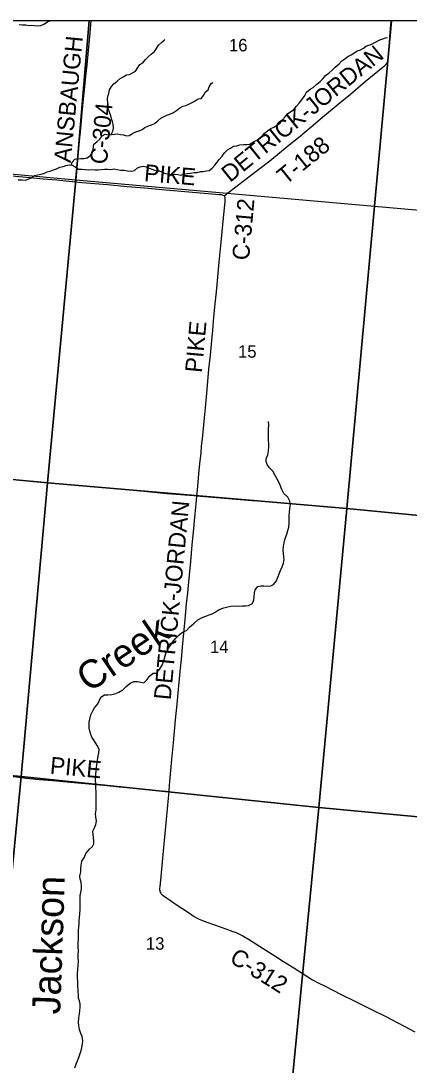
# Model space of a CAD drawing. Extents: x 0 to 1134, y 0 to 440.
# Drawn here: x 838.14 to 839.445, y 365.811 to 369.318 of the extents above; entities that cross this region are included whole.
import ezdxf

# ---------------------------------------------------------------- set-up
doc = ezdxf.new("R2010")
doc.units = 0
for name, color, linetype in [('Default', 7, 'Continuous'), ('GM_X_County_Road', 7, 'Continuous'), ('GM_X_County_Road_Text', 7, 'Continuous'), ('GM_X_Minor_River', 7, 'Continuous'), ('GM_X_Minor_River_Text', 7, 'Continuous'), ('GM_X_Section', 7, 'Continuous'), ('GM_X_Section_Text', 7, 'Continuous'), ('GM_X_State_Route', 7, 'Continuous'), ('GM_X_Township_Road', 7, 'Continuous'), ('GM_X_Township_Road_Text', 7, 'Continuous'), ('GM_X_Unincorporated', 7, 'Continuous'), ('SH_Cut_Line', 7, 'Continuous')]:
    doc.layers.add(name, color=color, linetype=linetype)

msp = doc.modelspace()

# ---------------------------------------------------------------- linework, layer by layer
at = {"layer": 'Default'}
for points in [[(838.3702, 369.3181), (837.3606, 369.3181), (837.3188, 368.8758), (838.325, 368.7841)], [(839.3857, 369.3181), (838.3702, 369.3181), (838.325, 368.7841), (839.3286, 368.6962)], [(840.3925, 369.3181), (839.3857, 369.3181), (839.3286, 368.6962), (840.3247, 368.6072)]]:
    msp.add_lwpolyline(points, close=True, dxfattribs=at)
at = {"layer": 'GM_X_County_Road'}
for points in [[(838.3241, 368.7778), (838.3243, 368.7802), (838.3272, 368.8147), (838.3296, 368.8395), (838.3323, 368.8642), (838.337, 368.9137), (838.3414, 368.9571), (838.3467, 369.0096), (838.3512, 369.0561), (838.355, 369.0961), (838.3572, 369.1214), (838.3592, 369.1413), (838.3625, 369.1702), (838.3726, 369.2785), (838.376, 369.3181)], [(837.8218, 368.8347), (837.8295, 368.8321), (837.8471, 368.826), (837.856, 368.8237), (837.8652, 368.822), (837.8806, 368.8202), (837.9549, 368.8133), (837.9859, 368.8103), (838.0168, 368.8071), (838.0385, 368.805), (838.1097, 368.798), (838.1716, 368.7921), (838.215, 368.7882), (838.2615, 368.7839), (838.3017, 368.7799), (838.3241, 368.7778)], [(838.3241, 368.7778), (838.3451, 368.7759), (838.4318, 368.7683), (838.4969, 368.7624), (838.5558, 368.757), (838.6147, 368.7522), (838.717, 368.743), (838.782, 368.7374), (838.8069, 368.7353), (838.8131, 368.7346), (838.8162, 368.734), (838.8193, 368.7332), (838.8221, 368.732), (838.8239, 368.7306)], [(838.8239, 368.7306), (838.825, 368.7285), (838.8257, 368.7265), (838.826, 368.7236), (838.826, 368.7207), (838.8255, 368.7114), (838.8212, 368.6682), (838.8125, 368.5754), (838.8058, 368.5074), (838.7963, 368.4084), (838.793, 368.3776), (838.7896, 368.3467), (838.7864, 368.3095), (838.7836, 368.2786), (838.7818, 368.2569), (838.7759, 368.1951), (838.7712, 368.1487), (838.7649, 368.0807), (838.7592, 368.0189), (838.7557, 367.9849), (838.7503, 367.9261), (838.7466, 367.889), (838.7445, 367.8674), (838.7409, 367.8303), (838.7373, 367.7963), (838.7321, 367.7438), (838.7302, 367.722)], [(838.7302, 367.722), (838.7278, 367.6958), (838.7234, 367.651), (838.7188, 367.6015), (838.7148, 367.5582), (838.7097, 367.5025), (838.703, 367.4345), (838.6997, 367.3974), (838.6961, 367.3603), (838.6912, 367.3077), (838.6879, 367.2737), (838.6837, 367.2273), (838.6785, 367.1748), (838.6757, 367.1439), (838.67, 367.0851), (838.6642, 367.0233), (838.6592, 366.9707), (838.652, 366.8934), (838.6467, 366.8377), (838.6424, 366.7882), (838.6389, 366.7511), (838.6369, 366.73)], [(838.1098, 366.7811), (838.1179, 366.7802), (838.1581, 366.7755), (838.2014, 366.771), (838.2478, 366.7668), (838.319, 366.7602), (838.3685, 366.7555), (838.4304, 366.7499), (838.4706, 366.746), (838.5356, 366.7402), (838.5666, 366.7372), (838.6037, 366.7336), (838.6284, 366.7309), (838.6369, 366.73)], [(838.6369, 366.73), (838.6349, 366.7078), (838.6282, 366.6367), (838.6213, 366.5656), (838.6148, 366.4944), (838.609, 366.4326), (838.6067, 366.4109), (838.6063, 366.4046), (838.6064, 366.4014), (838.6068, 366.3983), (838.6076, 366.3952), (838.6087, 366.3922), (838.6103, 366.3893), (838.6121, 366.3868), (838.6143, 366.3844), (838.6166, 366.3822), (838.6216, 366.3784), (838.6294, 366.3732), (838.6397, 366.3662), (838.6551, 366.3558), (838.6809, 366.3385), (838.7067, 366.3212), (838.7224, 366.311), (838.7305, 366.3063), (838.7388, 366.302), (838.7502, 366.297), (838.7647, 366.2914), (838.7911, 366.282), (838.8293, 366.269), (838.8527, 366.2607), (838.8641, 366.2563), (838.8754, 366.2509), (838.8863, 366.2451), (838.905, 366.234), (838.9418, 366.2108), (838.9969, 366.176), (839.0233, 366.1596), (839.0573, 366.1377), (839.1046, 366.1079), (839.1205, 366.0982), (839.1369, 366.0892), (839.1645, 366.075), (839.2147, 366.0502), (839.2648, 366.0255), (839.3008, 366.0073), (839.3232, 365.9964), (839.3649, 365.9756), (839.4281, 365.9424), (839.4637, 365.9235)]]:
    msp.add_lwpolyline(points, dxfattribs=at)
at = {"layer": 'GM_X_Minor_River'}
for points in [[(838.134, 369.3055), (838.1457, 369.3048), (838.1566, 369.3049), (838.1664, 369.3031), (838.1763, 369.3032), (838.1861, 369.303), (838.1966, 369.3016), (838.2072, 369.3024), (838.2176, 369.3075), (838.2298, 369.3147), (838.238, 369.3181)], [(838.4437, 368.9363), (838.4487, 368.9474), (838.4516, 368.9575), (838.4504, 368.9697), (838.448, 368.9796), (838.4448, 368.9892), (838.4421, 368.9995), (838.4375, 369.011), (838.4351, 369.0205), (838.4324, 369.0335), (838.4319, 369.0433), (838.4318, 369.054), (838.432, 369.0649), (838.4357, 369.0747), (838.4379, 369.0864), (838.4453, 369.0972), (838.4524, 369.1069), (838.4636, 369.1153), (838.474, 369.1249), (838.484, 369.1307), (838.4955, 369.1364), (838.505, 369.1377), (838.5157, 369.1431), (838.5257, 369.1493), (838.5332, 369.162), (838.5398, 369.1721), (838.5498, 369.1775), (838.5588, 369.1879), (838.5681, 369.1975), (838.5781, 369.2067), (838.5893, 369.2147), (838.5956, 369.2252), (838.6031, 369.2364), (838.6124, 369.246), (838.622, 369.2529), (838.624, 369.2551)], [(839.0371, 369.007), (839.0467, 369.0121), (839.0575, 369.0201), (839.0668, 369.0313), (839.0754, 369.042), (839.0848, 369.0535), (839.0946, 369.0673), (839.1005, 369.0782), (839.1118, 369.0892), (839.1229, 369.0946), (839.1349, 369.1057), (839.1457, 369.1141), (839.155, 369.1237), (839.1644, 369.1352), (839.1751, 369.1429), (839.1875, 369.1532), (839.1964, 369.1632), (839.2096, 369.1739), (839.2189, 369.1838), (839.2285, 369.1908), (839.2389, 369.1981), (839.2496, 369.2039), (839.2592, 369.2097), (839.2704, 369.2174), (839.2818, 369.2212), (839.2914, 369.2267), (839.3018, 369.2344), (839.3136, 369.2378), (839.3274, 369.2439), (839.3465, 369.254), (839.3561, 369.2576), (839.3656, 369.2607), (839.3724, 369.2625)], [(838.3107, 368.8336), (838.3122, 368.8437), (838.3219, 368.8533), (838.3322, 368.8553), (838.342, 368.8558), (838.3518, 368.8559), (838.3625, 368.8579), (838.374, 368.8663), (838.3807, 368.876), (838.3829, 368.8873), (838.3852, 368.9043), (838.3956, 368.9116), (838.4053, 368.9212), (838.4139, 368.932), (838.4239, 368.9378), (838.4351, 368.9352), (838.445, 368.9365), (838.4552, 368.9381), (838.4647, 368.939), (838.4749, 368.9368), (838.4846, 368.9354), (838.4948, 368.9325), (838.5042, 368.9334), (838.5154, 368.9403), (838.5265, 368.9453), (838.5379, 368.9492), (838.5475, 368.9531), (838.5571, 368.9605), (838.5674, 368.964), (838.5792, 368.9694), (838.5888, 368.9737), (838.5988, 368.9817), (838.6104, 368.9913), (838.6212, 368.9974), (838.6307, 369.0017), (838.641, 369.0045), (838.6528, 369.0099), (838.6632, 369.0168), (838.6748, 369.026), (838.6848, 369.0322), (838.6946, 369.0338), (838.7046, 369.0389), (838.7161, 369.0439), (838.7264, 369.0493), (838.736, 369.0566), (838.7459, 369.0571), (838.7552, 369.0686), (838.76, 369.0783), (838.7697, 369.0864), (838.773, 369.0966), (838.7797, 369.1074), (838.7854, 369.1114)], [(838.1316, 368.7843), (838.144, 368.7844), (838.1554, 368.7837), (838.1649, 368.7861), (838.1745, 368.7912), (838.1864, 368.7984), (838.1966, 368.8016), (838.2084, 368.8032), (838.2191, 368.8063), (838.2286, 368.811), (838.2389, 368.8137), (838.2496, 368.8176), (838.2599, 368.8215), (838.271, 368.8265), (838.282, 368.8289), (838.2915, 368.8325), (838.3022, 368.8344), (838.3127, 368.8334), (838.3224, 368.8275), (838.3343, 368.82), (838.3449, 368.8201), (838.3562, 368.8186), (838.3679, 368.8179), (838.3792, 368.8188), (838.3894, 368.8178), (838.4, 368.8179), (838.4095, 368.8191), (838.4212, 368.8196), (838.4326, 368.82), (838.4427, 368.8194), (838.4537, 368.821), (838.4643, 368.8192), (838.4763, 368.817), (838.4884, 368.8163), (838.4989, 368.8145), (838.5121, 368.813), (838.522, 368.8158), (838.5317, 368.8243), (838.5412, 368.8282), (838.5519, 368.8302), (838.5616, 368.8284), (838.5717, 368.8232), (838.5841, 368.8191), (838.5946, 368.815), (838.6047, 368.8144), (838.6148, 368.81), (838.6261, 368.8055), (838.6362, 368.8041), (838.6475, 368.8004), (838.6574, 368.8032), (838.6675, 368.8025), (838.6777, 368.8004), (838.6883, 368.8031), (838.699, 368.8051), (838.7104, 368.8067), (838.7225, 368.809), (838.7331, 368.8088), (838.7434, 368.8119), (838.7532, 368.812), (838.7635, 368.8144), (838.7729, 368.8157), (838.7826, 368.823), (838.7915, 368.833), (838.7994, 368.8434), (838.8068, 368.8531), (838.8161, 368.8638), (838.824, 368.8746), (838.8344, 368.8853), (838.8452, 368.8911), (838.8552, 368.8973), (838.8654, 368.8989), (838.8757, 368.9021), (838.8885, 368.9025), (838.8995, 368.903), (838.9094, 368.9046), (838.9194, 368.9108), (838.9289, 368.9151), (838.9396, 368.9201), (838.9505, 368.9305), (838.9579, 368.9401), (838.9691, 368.9489), (838.9803, 368.9566), (838.9898, 368.9613), (839.0013, 368.9682), (839.011, 368.9747), (839.0199, 368.9855), (839.0285, 368.9955), (839.0371, 369.007)], [(839.0372, 367.6063), (839.0403, 367.6177), (839.0413, 367.6321), (839.0414, 367.6454), (839.042, 367.6579), (839.0425, 367.6674), (839.0445, 367.681), (839.0462, 367.6935), (839.0441, 367.7053), (839.037, 367.7187), (839.0242, 367.7306), (839.0168, 367.7444), (839.0117, 367.7585), (839.0069, 367.7691), (838.9998, 367.7814), (838.995, 367.7909), (838.9868, 367.8055), (838.9752, 367.8177), (838.9677, 367.8281), (838.964, 367.838), (838.9649, 367.8475), (838.9696, 367.8603), (838.9724, 367.8747), (838.973, 367.8872), (838.9731, 367.8979), (838.9729, 367.9093), (838.9723, 367.9226), (838.9724, 367.9332), (838.9729, 367.9465), (838.9735, 367.9601), (838.9725, 367.9727)], [(838.3935, 366.6924), (838.3932, 366.703), (838.393, 366.7171), (838.3928, 366.7308), (838.3926, 366.7414), (838.3916, 366.7562), (838.3914, 366.768), (838.3915, 366.7775), (838.3924, 366.7873), (838.3933, 366.8002), (838.3942, 366.8097), (838.3955, 366.8211), (838.3975, 366.8347), (838.4004, 366.8499), (838.4024, 366.8601), (838.4029, 366.8719), (838.397, 366.8849), (838.3877, 366.899), (838.3791, 366.9124), (838.375, 366.9219), (838.3717, 366.9326), (838.3696, 366.9433), (838.3694, 366.9539), (838.3702, 366.9634), (838.3758, 366.9876), (838.3821, 367.0012), (838.3872, 367.0114), (838.3987, 367.0242), (838.4046, 367.037), (838.4089, 367.0472), (838.4211, 367.0547), (838.4325, 367.0549), (838.4458, 367.0559), (838.4595, 367.0591), (838.4691, 367.0636), (838.4828, 367.0714), (838.4936, 367.083), (838.5071, 367.0943), (838.5193, 367.0998), (838.5322, 367.0993), (838.5428, 367.0969), (838.5534, 367.0956), (838.5646, 367.1061), (838.5727, 367.1171), (838.5846, 367.1279), (838.5945, 367.1282), (838.606, 367.1402), (838.6149, 367.1541), (838.6204, 367.1681), (838.6228, 367.1783), (838.6272, 367.1942), (838.6346, 367.2086), (838.6435, 367.2218), (838.6497, 367.2319), (838.6597, 367.2444), (838.6728, 367.2571), (838.6854, 367.2668), (838.6969, 367.2709), (838.7073, 367.2818), (838.7226, 367.296), (838.7353, 367.3065), (838.7475, 367.3139), (838.7613, 367.3195), (838.7731, 367.3235), (838.7826, 367.3272), (838.793, 367.3328), (838.8068, 367.3417), (838.8224, 367.3472), (838.8361, 367.3505), (838.846, 367.3527), (838.857, 367.3533), (838.8718, 367.3527), (838.8848, 367.3537), (838.8954, 367.354), (838.9049, 367.3546), (838.9183, 367.3621), (838.9226, 367.3742), (838.9247, 367.3844), (838.9256, 367.3973), (838.9276, 367.4071), (838.9365, 367.4184), (838.9468, 367.421), (838.9563, 367.4212), (838.9703, 367.4199), (838.9802, 367.4206), (838.9897, 367.4258), (838.999, 367.4378), (839.0045, 367.4518), (839.0084, 367.4616), (839.0123, 367.4722), (839.0186, 367.485), (839.0229, 367.4971), (839.0245, 367.5077), (839.0243, 367.5172), (839.0222, 367.5305), (839.0212, 367.5408), (839.0225, 367.5537), (839.0245, 367.5658), (839.0288, 367.5798), (839.0336, 367.5946), (839.0372, 367.6063)], [(838.3218, 365.8025), (838.3265, 365.8142), (838.3304, 365.8256), (838.3347, 365.8373), (838.3379, 365.8471), (838.3415, 365.8573), (838.3446, 365.8698), (838.3474, 365.8816), (838.348, 365.8926), (838.3462, 365.9074), (838.3422, 365.9173), (838.337, 365.9311), (838.3349, 365.9447), (838.3339, 365.955), (838.3349, 365.9698), (838.3369, 365.9842), (838.3382, 365.9952), (838.3391, 366.0058), (838.3392, 366.0176), (838.3375, 366.0271), (838.3342, 366.0366), (838.3335, 366.0465), (838.3325, 366.0598), (838.3313, 366.0803), (838.3314, 366.0906), (838.3305, 366.1058), (838.3306, 366.1202), (838.3312, 366.1324), (838.3325, 366.1464), (838.3334, 366.1593), (838.3332, 366.1718), (838.3329, 366.1832), (838.3335, 366.1954), (838.3332, 366.2075), (838.333, 366.2223), (838.3339, 366.2333), (838.3333, 366.2451), (838.3335, 366.2629), (838.3348, 366.2762), (838.3357, 366.2861), (838.3366, 366.2975), (838.3371, 366.3073), (838.3384, 366.3191), (838.3393, 366.3335), (838.3395, 366.3453), (838.34, 366.3589), (838.339, 366.3699), (838.3399, 366.3806), (838.3412, 366.3912), (838.3436, 366.4029), (838.3441, 366.4124), (838.3431, 366.4253), (838.3391, 366.4364), (838.3388, 366.4459), (838.3413, 366.4603), (838.3422, 366.4705), (838.3423, 366.4834), (838.3455, 366.4963), (838.3536, 366.5099), (838.358, 366.522), (838.3711, 366.5362), (838.3811, 366.5452), (838.385, 366.5551), (838.3855, 366.5646), (838.3848, 366.5752), (838.3831, 366.5862), (838.3821, 366.5976), (838.3871, 366.6082), (838.3922, 366.6191), (838.3946, 366.6305), (838.3918, 366.645), (838.3908, 366.6549), (838.3928, 366.6685), (838.393, 366.6814), (838.3935, 366.6924)]]:
    msp.add_lwpolyline(points, dxfattribs=at)
at = {"layer": 'GM_X_Section'}
for points in [[(838.325, 368.7841), (838.2293, 367.7664), (837.2168, 367.8631), (837.3188, 368.8758)], [(838.325, 368.7841), (839.3286, 368.6962), (839.2357, 367.6804), (838.2293, 367.7664)], [(839.3286, 368.6962), (840.3247, 368.6072), (840.2305, 367.5844), (839.2357, 367.6804)], [(837.2168, 367.8631), (838.2293, 367.7664), (838.1414, 366.7802), (837.1285, 366.8793)], [(838.2293, 367.7664), (839.2357, 367.6804), (839.141, 366.6765), (838.1414, 366.7802)], [(839.2357, 367.6804), (840.2305, 367.5844), (840.1305, 366.5839), (839.141, 366.6765)], [(837.1285, 366.8793), (838.1414, 366.7802), (838.045, 365.7865), (837.0319, 365.8778)], [(838.1414, 366.7802), (839.141, 366.6765), (839.0451, 365.6881), (838.045, 365.7865)], [(839.141, 366.6765), (840.1305, 366.5839), (840.0379, 365.5902), (839.0451, 365.6881)]]:
    msp.add_lwpolyline(points, close=True, dxfattribs=at)
at = {"layer": 'GM_X_State_Route'}
for points in [[(838.1471, 367.7743), (838.0657, 367.7813), (837.9915, 367.788), (837.911, 367.7949), (837.8384, 367.8013)], [(839.4858, 367.6557), (839.4209, 367.6623), (839.3746, 367.6671), (839.3096, 367.673), (839.2601, 367.6774), (839.2076, 367.6823), (839.1368, 367.6887), (839.0846, 367.6934), (839.0467, 367.6966), (839.0136, 367.6995), (838.9724, 367.7025), (838.9166, 367.7067), (838.8114, 367.7153), (838.7302, 367.722), (838.7216, 367.7227), (838.6318, 367.7304), (838.5422, 367.7389), (838.471, 367.7454), (838.4061, 367.7511), (838.3596, 367.7551), (838.2421, 367.7659), (838.1957, 367.7701), (838.1471, 367.7743)]]:
    msp.add_lwpolyline(points, dxfattribs=at)
at = {"layer": 'GM_X_Township_Road'}
msp.add_lwpolyline([(838.8239, 368.7306), (838.8309, 368.7365), (838.836, 368.7408), (838.8433, 368.7467), (838.8876, 368.7802), (838.9399, 368.8198), (838.9767, 368.8485), (839.0419, 368.9014), (839.0732, 368.927), (839.0947, 368.9449), (839.1161, 368.9628), (839.1543, 368.9947), (839.2069, 369.0385), (839.2475, 369.0723), (839.2977, 369.1141), (839.3578, 369.1633), (839.3625, 369.1674), (839.3669, 369.1719), (839.3688, 369.1743), (839.3705, 369.1769), (839.372, 369.1796), (839.3732, 369.1824), (839.3741, 369.1854), (839.3748, 369.1884), (839.3756, 369.1946), (839.3776, 369.2225), (839.3805, 369.2661), (839.3837, 369.3052), (839.3848, 369.3181)], dxfattribs=at)
at = {"layer": 'GM_X_Unincorporated'}
msp.add_lwpolyline([(841.3922, 369.3181), (835.2574, 369.3181), (835.2208, 368.8787), (835.1738, 368.323), (835.1229, 367.735), (835.0626, 367.0305), (835.0377, 366.7503), (835.0373, 366.7416), (834.973, 366.0452), (834.8862, 365.0705), (834.9555, 365.0647), (835.9473, 364.9732), (836.0317, 364.9655), (836.0756, 364.9615), (837.3093, 364.8515), (837.4445, 364.8393), (837.9386, 364.7921), (838.074, 364.7826), (838.4147, 364.746), (839.7495, 364.6071)], dxfattribs=at)
at = {"layer": 'SH_Cut_Line'}
msp.add_lwpolyline([(846.3638, 369.3181), (835.2574, 369.3181), (835.2208, 368.8787), (835.1738, 368.323), (835.1229, 367.735), (835.0626, 367.0305), (835.0377, 366.7503), (835.0373, 366.7416), (834.973, 366.0452), (834.8862, 365.0705)], dxfattribs=at)

# ---------------------------------------------------------------- texts
at = {"layer": 'GM_X_County_Road_Text'}
for s, height, rotation, p in [('ANSBAUGH', 0.05682, 84.4605, (838.3076, 368.8403)), ('C-304', 0.05682, 84.511, (838.429, 368.8346)), ('PIKE', 0.05682, 355.0578, (838.5528, 368.7804)), ('C-312', 0.05682, 84.7562, (838.9065, 368.5125)), ('PIKE', 0.05682, 84.775, (838.7484, 368.135)), ('DETRICK-JORDAN', 0.056818, 84.6045, (838.6435, 367.0361)), ('PIKE', 0.05682, 354.7495, (838.2363, 366.7904)), ('C-312', 0.05682, 327.9124, (838.8377, 366.1598))]:
    msp.add_text(s, height=height, rotation=rotation, dxfattribs=at).set_placement(p)
at = {"layer": 'GM_X_Minor_River_Text'}
for s, height, rotation, p in [('Creek', 0.09469, 34.1943, (838.3687, 367.0604)), ('Jackson', 0.09467, 88.0272, (838.2722, 365.9812))]:
    msp.add_text(s, height=height, rotation=rotation, dxfattribs=at).set_placement(p)
at = {"layer": 'GM_X_Section_Text'}
for s, p in [('16', (838.8395, 369.2157)), ('15', (838.8699, 368.187)), ('14', (838.7757, 367.1952)), ('13', (838.5603, 366.199))]:
    msp.add_text(s, height=0.04186, rotation=0, dxfattribs=at).set_placement(p)
at = {"layer": 'GM_X_Township_Road_Text'}
for s, height, rotation, p in [('DETRICK-JORDAN', 0.056818, 39.0295, (838.8432, 368.7736)), ('T-188', 0.05682, 39.0633, (839.0303, 368.7656))]:
    msp.add_text(s, height=height, rotation=rotation, dxfattribs=at).set_placement(p)

doc.saveas('drawing.dxf')
